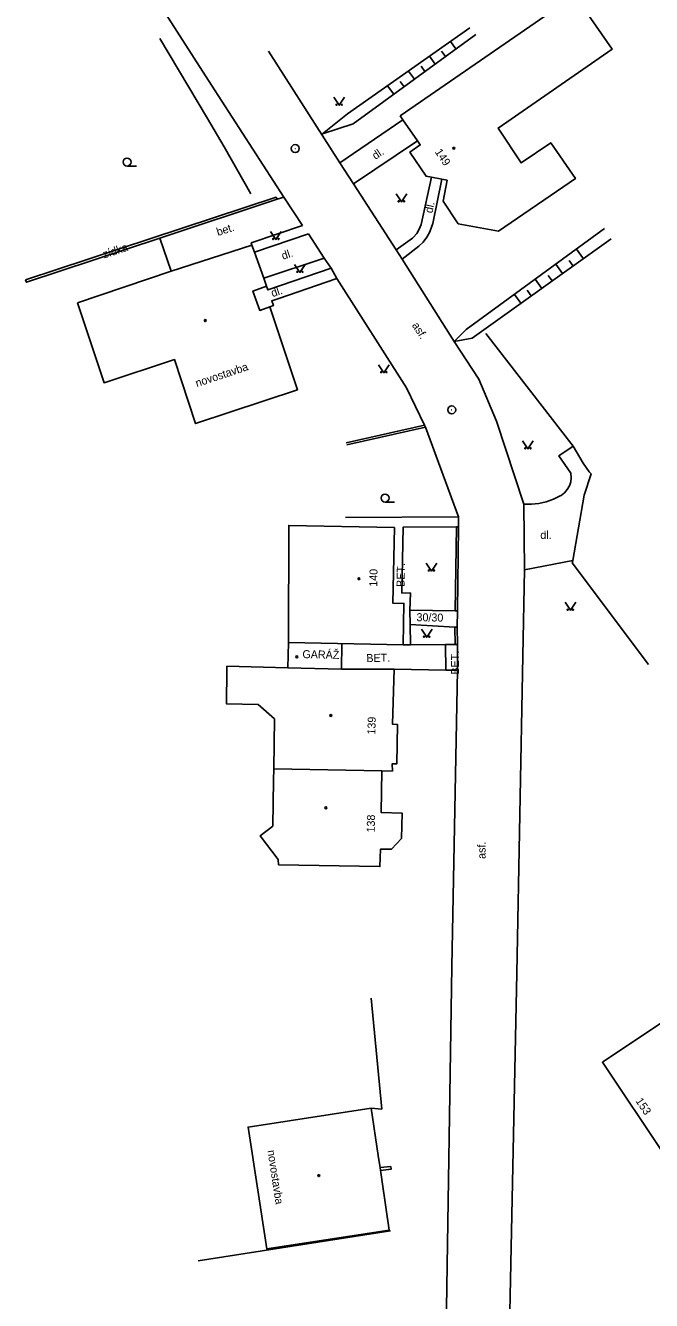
# Model space of a CAD drawing. Extents: x -544674 to -541478, y -1199076 to -1195527.
# Drawn here: x -543678.3 to -543619.7, y -1197177.8 to -1197058.3 of the extents above; entities that cross this region are included whole.
import ezdxf

# ---------------------------------------------------------------- set-up
doc = ezdxf.new("R2010")
doc.units = 0
for name, color, linetype in [('BUDOVY_MĚŘ', 7, 'Continuous'), ('BUDOVY_NEMĚŘ', 7, 'Continuous'), ('MAP_ZN_BP', 7, 'Continuous'), ('POMOC_POPIS', 7, 'Continuous'), ('ROZHRANÍ_PLOCH', 7, 'Continuous'), ('VÝŠKOPIS', 7, 'Continuous'), ('ZN_BUDOV', 7, 'Continuous'), ('ZN_DOPLŇKOVÉ', 7, 'Continuous'), ('ZN_KULTUR', 7, 'Continuous'), ('Č_POPIS_ORIENT', 7, 'Continuous')]:
    doc.layers.add(name, color=color, linetype=linetype)

msp = doc.modelspace()

# ---------------------------------------------------------------- linework, layer by layer
at = {"layer": 'BUDOVY_MĚŘ'}
for points in [[(-543643.2, -1197066.76), (-543642.95, -1197067.13), (-543641.6, -1197069.1), (-543641.33, -1197069.5), (-543642.3, -1197070.16), (-543640.78, -1197072.43), (-543640.28, -1197072.52), (-543639.31, -1197072.71), (-543638.82, -1197072.8), (-543639.18, -1197074.77), (-543637.77, -1197076.88), (-543634.02, -1197077.58)], [(-543673.42, -1197084.28), (-543670.93, -1197091.78), (-543664.35, -1197089.6), (-543662.36, -1197095.6), (-543652.83, -1197092.43), (-543655.41, -1197084.65), (-543656.36, -1197084.99), (-543657, -1197083.18), (-543655.73, -1197082.73), (-543655.99, -1197081.99), (-543656.86, -1197079.54), (-543657.1, -1197078.87), (-543664.66, -1197081.31), (-543673.42, -1197084.28)], [(-543643.75, -1197105.33), (-543643.9, -1197112.42), (-543642.86, -1197112.44), (-543642.94, -1197116.33)], [(-543653.67, -1197116.12), (-543642.94, -1197116.33)], [(-543648.67, -1197116.22), (-543648.72, -1197118.59)], [(-543648.72, -1197118.59), (-543653.72, -1197118.49)], [(-543617.23, -1197150.71), (-543624.28, -1197155.43), (-543618.43, -1197164.17), (-543611.38, -1197159.45), (-543617.23, -1197150.71)], [(-543644.24, -1197171.16), (-543655.7, -1197172.92), (-543657.45, -1197161.5), (-543645.93, -1197159.74), (-543645.26, -1197164.17)], [(-543645.12, -1197165.13), (-543645.1, -1197165.3), (-543645.06, -1197165.58), (-543645.03, -1197165.76)], [(-543644.91, -1197166.64), (-543644.24, -1197171.16)]]:
    msp.add_lwpolyline(points, dxfattribs=at)
at = {"layer": 'BUDOVY_NEMĚŘ'}
for points in [[(-543643.2, -1197066.76), (-543626.85, -1197055.47), (-543623.36, -1197060.52), (-543634.05, -1197067.92), (-543631.88, -1197071.18), (-543629.12, -1197069.29), (-543626.81, -1197072.64), (-543634.02, -1197077.58)], [(-543653.67, -1197116.12), (-543653.65, -1197105.14), (-543643.75, -1197105.33)], [(-543653.72, -1197118.49), (-543653.67, -1197116.12)], [(-543655.05, -1197127.94), (-543654.97, -1197123.26), (-543656.5, -1197121.93), (-543659.48, -1197121.85), (-543659.44, -1197118.7), (-543659.44, -1197118.33), (-543653.72, -1197118.49)], [(-543648.72, -1197118.59), (-543643.77, -1197118.62), (-543643.92, -1197123.77), (-543643.46, -1197123.79), (-543643.51, -1197127.46), (-543643.95, -1197127.47), (-543643.94, -1197128.15), (-543644.94, -1197128.13)], [(-543655.05, -1197127.94), (-543655.07, -1197128.99), (-543655.13, -1197133.3), (-543656.32, -1197134.21), (-543654.62, -1197136.43), (-543654.59, -1197136.93), (-543645.11, -1197137.1), (-543645.06, -1197135.47), (-543644.04, -1197135.48), (-543643.09, -1197134.46), (-543643.03, -1197132.08), (-543644.98, -1197132.04), (-543644.94, -1197128.13), (-543655.05, -1197127.94)]]:
    msp.add_lwpolyline(points, dxfattribs=at)
at = {"layer": 'MAP_ZN_BP'}
for centre, radius in [((-543653.04, -1197069.83), 0.375), ((-543653.04, -1197069.83), 0.0005), ((-543638.38, -1197094.31), 0.375), ((-543638.38, -1197094.31), 0.0005)]:
    msp.add_circle(centre, radius, dxfattribs=at)
at = {"layer": 'ROZHRANÍ_PLOCH'}
for points in [[(-543665.76, -1197056.31), (-543660.89, -1197063.88)], [(-543642.95, -1197067.13), (-543648.87, -1197071.16), (-543655.53, -1197060.7)], [(-543654.12, -1197074.38), (-543660.89, -1197063.88)], [(-543642.07, -1197078.22), (-543643.58, -1197079.33), (-543647.58, -1197073.15), (-543641.6, -1197069.1)], [(-543648.87, -1197071.16), (-543647.58, -1197073.15)], [(-543640.28, -1197072.52), (-543641.25, -1197076.96)], [(-543640.17, -1197076.84), (-543639.31, -1197072.71)], [(-543654.12, -1197074.38), (-543654.74, -1197074.57)], [(-543654.12, -1197074.38), (-543652.37, -1197077.03)], [(-543652.37, -1197077.03), (-543657.16, -1197078.67), (-543657.1, -1197078.87)], [(-543641.25, -1197076.96), (-543641.42, -1197077.38), (-543641.65, -1197077.78), (-543641.96, -1197078.12), (-543642.07, -1197078.22)], [(-543641.46, -1197078.99), (-543641.06, -1197078.59), (-543640.72, -1197078.14), (-543640.44, -1197077.64), (-543640.24, -1197077.11), (-543640.17, -1197076.84)], [(-543665.7, -1197078.24), (-543664.66, -1197081.31)], [(-543651.79, -1197077.82), (-543656.86, -1197079.54)], [(-543651.79, -1197077.82), (-543650.34, -1197080.11)], [(-543655.73, -1197082.73), (-543655.61, -1197083.07), (-543649.67, -1197081.05), (-543650.34, -1197080.11), (-543655.99, -1197081.99)], [(-543643.58, -1197079.33), (-543643.03, -1197080.2)], [(-543631.64, -1197103.15), (-543634.2, -1197095.36), (-543635.84, -1197091.44), (-543638.16, -1197087.9), (-543643.03, -1197080.2), (-543641.46, -1197078.99)], [(-543649.67, -1197081.05), (-543649.13, -1197082)], [(-543640.92, -1197095.75), (-543642.61, -1197092.24), (-543649.13, -1197082), (-543654.66, -1197083.9), (-543655.24, -1197084.1), (-543655.08, -1197084.54), (-543655.41, -1197084.65)], [(-543640.92, -1197095.75), (-543640.85, -1197095.94)], [(-543640.85, -1197095.94), (-543637.74, -1197104.32)], [(-543627.02, -1197097.71), (-543628.36, -1197098.63), (-543627.23, -1197100.25)], [(-543627.23, -1197100.25), (-543627.2, -1197100.65), (-543627.24, -1197101.05), (-543627.37, -1197101.43), (-543627.57, -1197101.78), (-543627.83, -1197102.08), (-543628.15, -1197102.33), (-543628.23, -1197102.38)], [(-543628.23, -1197102.38), (-543628.86, -1197102.69), (-543629.53, -1197102.92), (-543630.22, -1197103.08), (-543630.92, -1197103.15), (-543631.64, -1197103.15)], [(-543631.64, -1197103.15), (-543631.57, -1197109.29)], [(-543637.74, -1197104.32), (-543648.32, -1197104.39)], [(-543637.75, -1197105.27), (-543637.74, -1197104.32)], [(-543642.31, -1197113.08), (-543642.24, -1197111.48), (-543643.07, -1197111.46), (-543642.94, -1197105.31), (-543637.95, -1197105.27)], [(-543637.95, -1197105.27), (-543637.75, -1197105.27)], [(-543631.72, -1197117.37), (-543631.57, -1197109.29), (-543627.06, -1197108.41)], [(-543638.06, -1197113.14), (-543642.31, -1197113.08)], [(-543642.29, -1197114.41), (-543642.31, -1197113.08)], [(-543637.86, -1197113.14), (-543638.06, -1197113.14)], [(-543642.26, -1197116.33), (-543642.29, -1197114.41)], [(-543638.08, -1197114.67), (-543642.29, -1197114.41)], [(-543637.88, -1197114.68), (-543638.08, -1197114.67)], [(-543642.26, -1197116.33), (-543642.94, -1197116.33)], [(-543638.96, -1197116.29), (-543642.26, -1197116.33)], [(-543638.06, -1197116.28), (-543638.96, -1197116.29)], [(-543638.96, -1197116.29), (-543638.93, -1197118.69)], [(-543637.86, -1197116.28), (-543638.06, -1197116.28)], [(-543637.86, -1197118.7), (-543637.86, -1197116.28)], [(-543632.3, -1197147.07), (-543631.72, -1197117.37)], [(-543638.38, -1197146.46), (-543637.86, -1197118.7)], [(-543639.25, -1197202.48), (-543638.38, -1197146.46)], [(-543632.3, -1197147.07), (-543633.56, -1197209.04)]]:
    msp.add_lwpolyline(points, dxfattribs=at)
at = {"layer": 'VÝŠKOPIS'}
for points in [[(-543638.51, -1197059.8), (-543638, -1197060.5)], [(-543639.33, -1197060.72), (-543638.97, -1197061.21)], [(-543641.26, -1197062.13), (-543640.91, -1197062.63)], [(-543640.47, -1197061.19), (-543639.94, -1197061.92)], [(-543642.44, -1197062.57), (-543641.88, -1197063.34)], [(-543644.4, -1197063.95), (-543643.81, -1197064.75)], [(-543643.2, -1197063.55), (-543642.84, -1197064.04)], [(-543626.7, -1197079.25), (-543626.06, -1197080.15)], [(-543628.64, -1197080.66), (-543628.01, -1197081.54)], [(-543627.4, -1197080.32), (-543627.03, -1197080.85)], [(-543630.57, -1197082.08), (-543629.96, -1197082.94)], [(-543629.36, -1197081.72), (-543628.98, -1197082.24)], [(-543632.51, -1197083.5), (-543631.92, -1197084.33)], [(-543631.31, -1197083.11), (-543630.94, -1197083.63)]]:
    msp.add_lwpolyline(points, dxfattribs=at)
at = {"layer": 'ZN_BUDOV'}
for centre in [(-543638.19, -1197069.81), (-543661.46, -1197085.95), (-543647.07, -1197110.13), (-543652.89, -1197117.45), (-543649.71, -1197122.94), (-543650.17, -1197131.59), (-543650.83, -1197166.05)]:
    msp.add_circle(centre, 0.0875, dxfattribs=at)
at = {"layer": 'ZN_DOPLŇKOVÉ'}
for points in [[(-543636.7, -1197058.53), (-543648.15, -1197066.59), (-543650.49, -1197068.46), (-543647.62, -1197067.53), (-543636.13, -1197059.14)], [(-543661.26, -1197067.03), (-543665.7, -1197059.52)], [(-543661.26, -1197067.03), (-543659.69, -1197069.67)], [(-543657.19, -1197074.09), (-543659.69, -1197069.67)], [(-543678.29, -1197082.14), (-543678.21, -1197082.36), (-543665.7, -1197078.24), (-543654.74, -1197074.57), (-543654.83, -1197074.4), (-543678.29, -1197082.14)], [(-543623.45, -1197078.29), (-543636.47, -1197087.59), (-543638.16, -1197087.9), (-543637.03, -1197086.8), (-543624.07, -1197077.32)], [(-543635.19, -1197087.16), (-543627.02, -1197097.71), (-543626.08, -1197099.32)], [(-543648.26, -1197097.4), (-543640.92, -1197095.75)], [(-543648.22, -1197097.6), (-543640.85, -1197095.94)], [(-543626.08, -1197099.32), (-543625.52, -1197100.13)], [(-543625.52, -1197100.13), (-543625.34, -1197100.32), (-543625.99, -1197102.29)], [(-543627.06, -1197108.41), (-543625.99, -1197102.29)], [(-543637.95, -1197105.27), (-543638.06, -1197113.14)], [(-543637.75, -1197105.27), (-543637.86, -1197113.14)], [(-543627.06, -1197108.41), (-543627.11, -1197108.65), (-543619.95, -1197118.18)], [(-543637.86, -1197113.14), (-543637.88, -1197114.68)], [(-543638.08, -1197114.67), (-543638.06, -1197116.28)], [(-543637.88, -1197114.68), (-543637.86, -1197116.28)], [(-543638.93, -1197118.69), (-543643.77, -1197118.62)], [(-543637.86, -1197118.7), (-543638.93, -1197118.69)], [(-543645.93, -1197159.74), (-543644.93, -1197159.82), (-543645.93, -1197149.44)], [(-543645.26, -1197164.17), (-543645.12, -1197165.13)], [(-543645.1, -1197165.3), (-543644.1, -1197165.21), (-543644.07, -1197165.46), (-543645.06, -1197165.58)], [(-543645.03, -1197165.76), (-543644.91, -1197166.64)], [(-543644.12, -1197171.23), (-543662.12, -1197174.04)]]:
    msp.add_lwpolyline(points, dxfattribs=at)
at = {"layer": 'ZN_KULTUR'}
for p, q in [((-543668.78, -1197071.475), (-543667.905, -1197071.475)), ((-543644.63, -1197102.955), (-543643.755, -1197102.955))]:
    msp.add_line(p, q, dxfattribs=at)
for points in [[(-543649.42, -1197065.03), (-543648.92, -1197065.78), (-543648.42, -1197065.03)], [(-543643.6, -1197074.08), (-543643.1, -1197074.83), (-543642.6, -1197074.08)], [(-543655.35, -1197077.61), (-543654.85, -1197078.36), (-543654.35, -1197077.61)], [(-543653.1, -1197080.69), (-543652.6, -1197081.44), (-543652.1, -1197080.69)], [(-543645.24, -1197090.09), (-543644.74, -1197090.84), (-543644.24, -1197090.09)], [(-543631.75, -1197097.22), (-543631.25, -1197097.97), (-543630.75, -1197097.22)], [(-543640.78, -1197108.66), (-543640.28, -1197109.41), (-543639.78, -1197108.66)], [(-543627.78, -1197112.34), (-543627.28, -1197113.09), (-543626.78, -1197112.34)], [(-543641.23, -1197114.87), (-543640.73, -1197115.62), (-543640.23, -1197114.87)]]:
    msp.add_lwpolyline(points, dxfattribs=at)
for centre, radius in [((-543649.17, -1197065.73), 0.05), ((-543648.67, -1197065.73), 0.05), ((-543668.78, -1197071.1), 0.375), ((-543643.35, -1197074.78), 0.05), ((-543642.85, -1197074.78), 0.05), ((-543655.1, -1197078.31), 0.05), ((-543654.6, -1197078.31), 0.05), ((-543652.85, -1197081.39), 0.05), ((-543652.35, -1197081.39), 0.05), ((-543644.99, -1197090.79), 0.05), ((-543644.49, -1197090.79), 0.05), ((-543631.5, -1197097.92), 0.05), ((-543631, -1197097.92), 0.05), ((-543644.63, -1197102.58), 0.375), ((-543640.53, -1197109.36), 0.05), ((-543640.03, -1197109.36), 0.05), ((-543627.53, -1197113.04), 0.05), ((-543627.03, -1197113.04), 0.05), ((-543640.98, -1197115.57), 0.05), ((-543640.48, -1197115.57), 0.05)]:
    msp.add_circle(centre, radius, dxfattribs=at)

# ---------------------------------------------------------------- texts
at = {"layer": 'POMOC_POPIS'}
for s, rotation, p in [('dl.', 34.11001, (-543645.53, -1197070.9)), ('dl.', 77.68001, (-543640.21, -1197075.93)), ('bet.', 17.88998, (-543660.27, -1197078.03)), ('zídka', 18.25999, (-543670.92, -1197080.13)), ('dl.', 18.40002, (-543654.18, -1197080.26)), ('dl.', 18.40002, (-543655.16, -1197083.76)), ('asf.', 302.48997, (-543642.14, -1197086.39)), ('novostavba', 18.40002, (-543662.24, -1197092.19)), ('dl.', 0.65002, (-543630.09, -1197106.41)), ('BET.', 88.81997, (-543642.81, -1197110.9)), ('30/30', 359.01003, (-543641.69, -1197114.11)), ('GARÁŽ', 358.81998, (-543652.37, -1197117.57)), ('BET.', 1.52, (-543646.37, -1197117.95)), ('BET.', 90.67, (-543637.69, -1197119.11)), ('asf.', 89.99998, (-543635.22, -1197136.38)), ('novostavba', 278.70999, (-543655.64, -1197163.71))]:
    msp.add_text(s, height=0.75, rotation=rotation, dxfattribs=at).set_placement(p)
at = {"layer": 'Č_POPIS_ORIENT'}
for s, rotation, p in [('149', 303.81001, (-543640, -1197070.15)), ('140', 88.81997, (-543645.36, -1197110.89)), ('139', 88.32998, (-543645.54, -1197124.74)), ('138', 89.41001, (-543645.59, -1197133.91)), ('153', 303.79998, (-543621.21, -1197159.06))]:
    msp.add_text(s, height=0.75, rotation=rotation, dxfattribs=at).set_placement(p)

doc.saveas('drawing.dxf')
